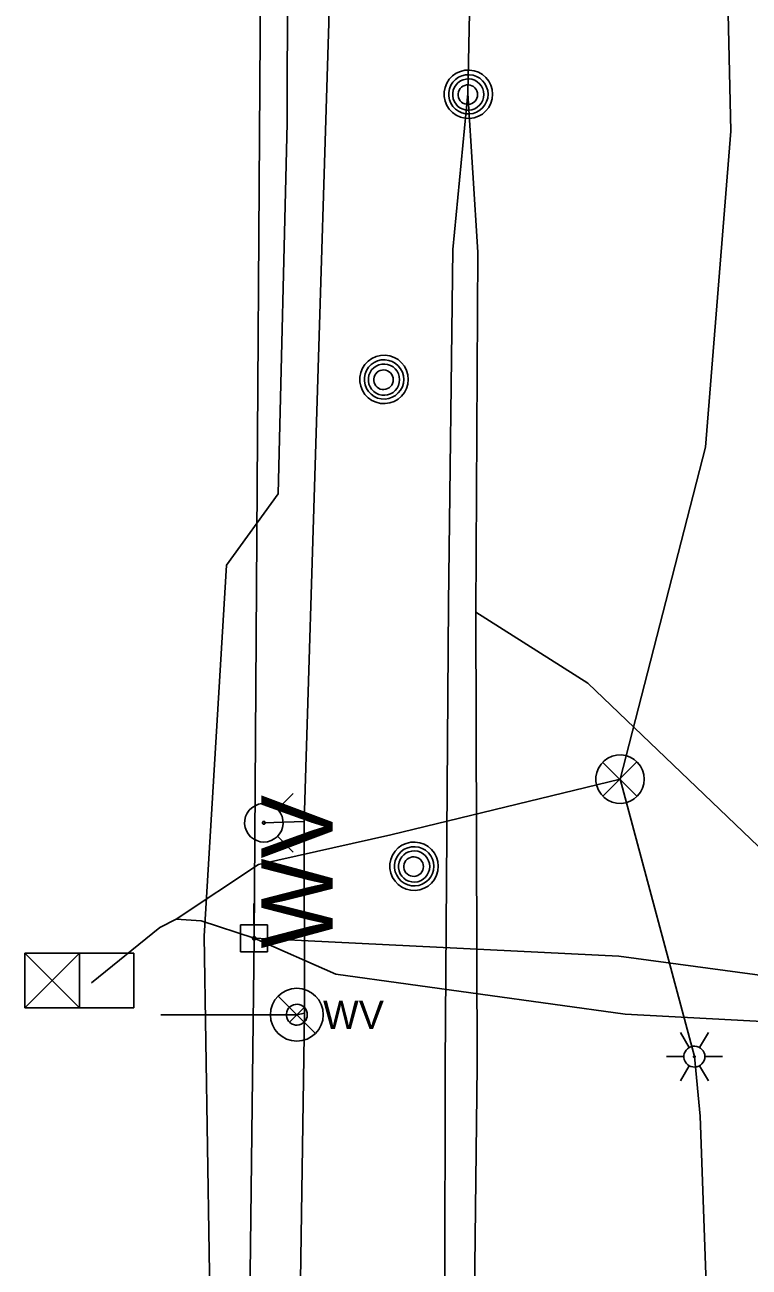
# Model space of a CAD drawing. Extents: x 600849 to 606371, y 330010 to 403088.
# Drawn here: x 601981.8 to 602080.5, y 362123 to 362292.1 of the extents above; entities that cross this region are included whole.
import ezdxf

# ---------------------------------------------------------------- set-up
doc = ezdxf.new("R2010")
doc.units = 0
for name, color, linetype in [('E_LTG', 7, 'Continuous'), ('E_SIG', 7, 'Continuous'), ('E_UTL_AG_Bold', 7, 'Continuous'), ('E_UTL_E_UG', 7, 'Continuous'), ('E_UTL_EPowerPole', 7, 'Continuous'), ('E_UTL_FO_UG', 7, 'Continuous'), ('E_UTL_G_UG', 7, 'Continuous'), ('E_UTL_MH', 7, 'Continuous'), ('E_UTL_Overhead', 7, 'Continuous'), ('E_UTL_T_UG', 7, 'Continuous'), ('E_UTL_TV_UG', 7, 'Continuous'), ('E_UTL_W', 7, 'Continuous'), ('E_UTL_W_UG', 7, 'Continuous'), ('E_UTL_WHydrant', 7, 'Continuous')]:
    doc.layers.add(name, color=color, linetype=linetype)

# ---------------------------------------------------------------- blocks, each defined once
blk = doc.blocks.new('PED')
at = {"layer": 'E_UTL_AG_Bold'}
for p, q in [((-8, 8), (-16, 16)), ((8, 8), (16, 16)), ((-8, -8), (-16, -16)), ((8, -8), (16, -16))]:
    blk.add_line(p, q, dxfattribs=at)
blk.add_lwpolyline([(-8, -8), (8, -8), (8, 8), (-8, 8)], close=True, dxfattribs=at)
blk = doc.blocks.new('WV')
at = {"layer": 'E_UTL_W'}
blk.add_line((-8.62, -8.62), (8.62, 8.62), dxfattribs=at)
blk.add_circle((0, 0), 12.19, dxfattribs=at)
blk.add_text('WV', height=32.918, dxfattribs=at).set_placement((30.48, -16.46))

msp = doc.modelspace()

# ---------------------------------------------------------------- linework, layer by layer
at = {"layer": 'E_LTG'}
for points in [[(602072.29, 362152.89), (602071.09, 362154.95)], [(602073.71, 362152.89), (602074.91, 362154.95)], [(602074.43, 362151.65), (602074.4, 362151.92), (602074.33, 362152.18), (602074.2, 362152.43), (602074.03, 362152.64), (602073.83, 362152.82), (602073.59, 362152.95), (602073.34, 362153.04), (602073.07, 362153.08), (602072.8, 362153.07), (602072.53, 362153), (602072.29, 362152.89), (602072.06, 362152.73), (602071.88, 362152.54), (602071.73, 362152.31), (602071.63, 362152.06), (602071.58, 362151.79), (602071.58, 362151.52), (602071.63, 362151.25), (602071.73, 362151), (602071.88, 362150.77), (602072.06, 362150.57), (602072.29, 362150.42), (602072.53, 362150.3), (602072.8, 362150.24), (602073.07, 362150.23), (602073.34, 362150.26), (602073.59, 362150.35), (602073.83, 362150.49), (602074.03, 362150.67), (602074.2, 362150.88), (602074.33, 362151.12), (602074.4, 362151.38), (602074.43, 362151.65)], [(602074.43, 362151.65), (602074.4, 362151.92), (602074.33, 362152.18), (602074.2, 362152.43), (602074.03, 362152.64), (602073.83, 362152.82), (602073.59, 362152.95), (602073.34, 362153.04), (602073.07, 362153.08), (602072.8, 362153.07), (602072.53, 362153), (602072.29, 362152.89), (602072.06, 362152.73), (602071.88, 362152.54), (602071.73, 362152.31), (602071.63, 362152.06), (602071.58, 362151.79), (602071.58, 362151.52), (602071.63, 362151.25), (602071.73, 362151), (602071.88, 362150.77), (602072.06, 362150.57), (602072.29, 362150.42), (602072.53, 362150.3), (602072.8, 362150.24), (602073.07, 362150.23), (602073.34, 362150.26), (602073.59, 362150.35), (602073.83, 362150.49), (602074.03, 362150.67), (602074.2, 362150.88), (602074.33, 362151.12), (602074.4, 362151.38), (602074.43, 362151.65)], [(602074.43, 362151.65), (602074.4, 362151.92), (602074.33, 362152.18), (602074.2, 362152.43), (602074.03, 362152.64), (602073.83, 362152.82), (602073.59, 362152.95), (602073.34, 362153.04), (602073.07, 362153.08), (602072.8, 362153.07), (602072.53, 362153), (602072.29, 362152.89), (602072.06, 362152.73), (602071.88, 362152.54), (602071.73, 362152.31), (602071.63, 362152.06), (602071.58, 362151.79), (602071.58, 362151.52), (602071.63, 362151.25), (602071.73, 362151), (602071.88, 362150.77), (602072.06, 362150.57), (602072.29, 362150.42), (602072.53, 362150.3), (602072.8, 362150.24), (602073.07, 362150.23), (602073.34, 362150.26), (602073.59, 362150.35), (602073.83, 362150.49), (602074.03, 362150.67), (602074.2, 362150.88), (602074.33, 362151.12), (602074.4, 362151.38), (602074.43, 362151.65)], [(602069.19, 362151.65), (602071.57, 362151.65)], [(602073.12, 362151.65), (602073.12, 362151.68), (602073.11, 362151.7), (602073.1, 362151.72), (602073.09, 362151.73), (602073.07, 362151.75), (602073.05, 362151.76), (602073.03, 362151.77), (602073.01, 362151.77), (602072.98, 362151.77), (602072.96, 362151.77), (602072.94, 362151.76), (602072.92, 362151.74), (602072.91, 362151.73), (602072.89, 362151.71), (602072.89, 362151.69), (602072.88, 362151.66), (602072.88, 362151.64), (602072.89, 362151.62), (602072.89, 362151.6), (602072.91, 362151.58), (602072.92, 362151.56), (602072.94, 362151.55), (602072.96, 362151.54), (602072.98, 362151.53), (602073.01, 362151.53), (602073.03, 362151.54), (602073.05, 362151.54), (602073.07, 362151.56), (602073.09, 362151.57), (602073.1, 362151.59), (602073.11, 362151.61), (602073.12, 362151.63), (602073.12, 362151.65)], [(602074.43, 362151.65), (602076.81, 362151.65)], [(602071.09, 362148.35), (602072.29, 362150.42)], [(602074.91, 362148.35), (602073.71, 362150.42)]]:
    msp.add_lwpolyline(points, dxfattribs=at)
at = {"layer": 'E_SIG'}
for points in [[(602066.18, 362189.43), (602066.12, 362190.06), (602065.95, 362190.66), (602065.66, 362191.22), (602065.27, 362191.71), (602064.8, 362192.12), (602064.25, 362192.44), (602063.66, 362192.64), (602063.04, 362192.73), (602062.41, 362192.7), (602061.8, 362192.55), (602061.23, 362192.29), (602060.72, 362191.93), (602060.29, 362191.47), (602059.95, 362190.95), (602059.72, 362190.36), (602059.6, 362189.75), (602059.6, 362189.12), (602059.72, 362188.51), (602059.95, 362187.92), (602060.29, 362187.39), (602060.72, 362186.94), (602061.23, 362186.58), (602061.8, 362186.32), (602062.41, 362186.17), (602063.04, 362186.14), (602063.66, 362186.23), (602064.25, 362186.43), (602064.8, 362186.75), (602065.27, 362187.16), (602065.66, 362187.65), (602065.95, 362188.21), (602066.12, 362188.81), (602066.18, 362189.43)], [(602065.15, 362191.77), (602060.54, 362187.11)], [(602060.54, 362191.72), (602065.19, 362187.07)], [(601981.83, 362158.31), (601981.83, 362165.74)], [(601981.83, 362165.74), (601996.68, 362165.74)], [(601989.25, 362165.74), (601981.83, 362158.31)], [(601981.83, 362165.74), (601989.25, 362158.31)], [(601989.25, 362158.31), (601989.25, 362165.74)], [(601996.68, 362165.74), (601996.68, 362158.31)], [(601989.25, 362162.02), (601989.25, 362162.02)], [(601996.68, 362158.31), (601981.83, 362158.31)]]:
    msp.add_lwpolyline(points, dxfattribs=at)
at = {"layer": 'E_UTL_E_UG'}
for points in [[(601990.89, 362161.71), (602000.2, 362169.24), (602002.42, 362170.35), (602013.65, 362177.81), (602031.68, 362181.87), (602062.88, 362189.43), (602074.49, 362234.65), (602077.96, 362277.66), (602076.81, 362327.76), (602077.23, 362340.04), (602078.64, 362380.35), (602075.91, 362430.33), (602069.35, 362504.17), (602068.62, 362512.42), (602070.15, 362602.43), (602073.48, 362696.99), (602074.18, 362713.08), (602078.02, 362713.41)], [(602062.48, 361485.68), (602062.16, 361507.89), (602064.66, 361578.38), (602067.1, 361641.15), (602067.88, 361650.69), (602067.62, 361688.83), (602064.04, 361778.17), (602064.63, 361825.6), (602065.94, 361833.91), (602063.03, 361915.35), (602072.7, 361994.47), (602077.53, 362007.32), (602076.49, 362067.39), (602073.78, 362143.56), (602073, 362151.65), (602062.88, 362189.43)], [(602002.42, 362170.35), (602005.84, 362170.15), (602013.06, 362167.76), (602024.17, 362162.88), (602063.57, 362157.41), (602137.44, 362153.5)]]:
    msp.add_lwpolyline(points, dxfattribs=at)
at = {"layer": 'E_UTL_EPowerPole'}
for points in [[(602013.03, 362169.6), (602013.03, 362172.51)], [(602014.87, 362169.6), (602011.18, 362169.6)], [(602011.18, 362169.6), (602011.18, 362165.91)], [(602014.87, 362165.91), (602014.87, 362169.6)], [(602013.3, 362167.76), (602013.29, 362167.8), (602013.28, 362167.85), (602013.26, 362167.89), (602013.23, 362167.92), (602013.2, 362167.95), (602013.16, 362167.98), (602013.11, 362167.99), (602013.07, 362168), (602013.02, 362167.99), (602012.98, 362167.98), (602012.94, 362167.97), (602012.9, 362167.94), (602012.87, 362167.91), (602012.85, 362167.87), (602012.83, 362167.83), (602012.82, 362167.78), (602012.82, 362167.74), (602012.83, 362167.69), (602012.85, 362167.65), (602012.87, 362167.61), (602012.9, 362167.58), (602012.94, 362167.55), (602012.98, 362167.53), (602013.02, 362167.52), (602013.07, 362167.52), (602013.11, 362167.53), (602013.16, 362167.54), (602013.2, 362167.56), (602013.23, 362167.59), (602013.26, 362167.63), (602013.28, 362167.67), (602013.29, 362167.71), (602013.3, 362167.76)], [(602011.18, 362165.91), (602014.87, 362165.91)]]:
    msp.add_lwpolyline(points, dxfattribs=at)
at = {"layer": 'E_UTL_FO_UG'}
msp.add_lwpolyline([(602129.93, 361705.1), (602130.43, 361715.91), (602131.89, 361767.26), (602128.83, 361800.76), (602130.41, 361881.34), (602131.82, 361973.24), (602130.99, 362092.78), (602137.78, 362136.22), (602146.73, 362146.79), (602142.6, 362167.04), (602127.18, 362162.71), (602122.34, 362160.91), (602112.01, 362162.6), (602081.71, 362180.28), (602058.51, 362202.5), (602043.23, 362212.17)], dxfattribs=at)
at = {"layer": 'E_UTL_G_UG'}
msp.add_lwpolyline([(602006.19, 361898.25), (602007.8, 361966.28), (602006.99, 362034.08), (602007.38, 362096.36), (602006.23, 362168.05), (602009.29, 362218.56), (602016.32, 362228.29), (602017.54, 362278.74), (602017.69, 362337.76), (602017.76, 362401.91), (602017.91, 362417.63), (602019.15, 362534.49), (602010.83, 362544.4)], dxfattribs=at)
at = {"layer": 'E_UTL_MH'}
for points in [[(602045.52, 362282.69), (602045.46, 362283.32), (602045.28, 362283.92), (602044.99, 362284.48), (602044.61, 362284.97), (602044.13, 362285.38), (602043.59, 362285.69), (602042.99, 362285.9), (602042.37, 362285.99), (602041.75, 362285.96), (602041.14, 362285.81), (602040.57, 362285.55), (602040.06, 362285.19), (602039.62, 362284.73), (602039.28, 362284.2), (602039.05, 362283.62), (602038.93, 362283.01), (602038.93, 362282.38), (602039.05, 362281.76), (602039.28, 362281.18), (602039.62, 362280.65), (602040.06, 362280.2), (602040.57, 362279.83), (602041.14, 362279.57), (602041.75, 362279.43), (602042.37, 362279.4), (602042.99, 362279.49), (602043.59, 362279.69), (602044.13, 362280), (602044.61, 362280.42), (602044.99, 362280.91), (602045.28, 362281.47), (602045.46, 362282.07), (602045.52, 362282.69)], [(602044.9, 362282.69), (602044.85, 362283.19), (602044.71, 362283.68), (602044.48, 362284.14), (602044.16, 362284.54), (602043.78, 362284.87), (602043.34, 362285.12), (602042.86, 362285.29), (602042.35, 362285.36), (602041.84, 362285.34), (602041.35, 362285.22), (602040.89, 362285.01), (602040.47, 362284.71), (602040.12, 362284.34), (602039.85, 362283.91), (602039.66, 362283.44), (602039.56, 362282.94), (602039.56, 362282.43), (602039.66, 362281.93), (602039.85, 362281.46), (602040.12, 362281.03), (602040.47, 362280.67), (602040.89, 362280.37), (602041.35, 362280.16), (602041.84, 362280.04), (602042.35, 362280.01), (602042.86, 362280.09), (602043.34, 362280.25), (602043.78, 362280.51), (602044.16, 362280.84), (602044.48, 362281.24), (602044.71, 362281.69), (602044.85, 362282.18), (602044.9, 362282.69)], [(602044.34, 362282.66), (602044.3, 362283.06), (602044.19, 362283.45), (602044, 362283.81), (602043.75, 362284.13), (602043.44, 362284.39), (602043.09, 362284.6), (602042.71, 362284.73), (602042.31, 362284.79), (602041.91, 362284.77), (602041.51, 362284.67), (602041.14, 362284.5), (602040.81, 362284.27), (602040.54, 362283.98), (602040.32, 362283.64), (602040.17, 362283.26), (602040.09, 362282.86), (602040.09, 362282.46), (602040.17, 362282.06), (602040.32, 362281.68), (602040.54, 362281.34), (602040.81, 362281.05), (602041.14, 362280.82), (602041.51, 362280.65), (602041.91, 362280.55), (602042.31, 362280.53), (602042.71, 362280.59), (602043.09, 362280.72), (602043.44, 362280.93), (602043.75, 362281.19), (602044, 362281.51), (602044.19, 362281.87), (602044.3, 362282.26), (602044.34, 362282.66)], [(602043.48, 362282.64), (602043.46, 362282.9), (602043.39, 362283.14), (602043.27, 362283.36), (602043.11, 362283.56), (602042.92, 362283.73), (602042.7, 362283.86), (602042.46, 362283.94), (602042.21, 362283.97), (602041.96, 362283.96), (602041.72, 362283.9), (602041.48, 362283.8), (602041.28, 362283.65), (602041.1, 362283.47), (602040.97, 362283.25), (602040.87, 362283.02), (602040.82, 362282.77), (602040.82, 362282.52), (602040.87, 362282.27), (602040.97, 362282.03), (602041.1, 362281.82), (602041.28, 362281.64), (602041.48, 362281.49), (602041.72, 362281.39), (602041.96, 362281.33), (602042.21, 362281.31), (602042.46, 362281.35), (602042.7, 362281.43), (602042.92, 362281.56), (602043.11, 362281.73), (602043.27, 362281.92), (602043.39, 362282.15), (602043.46, 362282.39), (602043.48, 362282.64)], [(602034.04, 362243.87), (602033.98, 362244.49), (602033.8, 362245.09), (602033.51, 362245.65), (602033.12, 362246.14), (602032.65, 362246.56), (602032.11, 362246.87), (602031.51, 362247.07), (602030.89, 362247.16), (602030.27, 362247.13), (602029.66, 362246.99), (602029.09, 362246.73), (602028.57, 362246.36), (602028.14, 362245.91), (602027.8, 362245.38), (602027.57, 362244.8), (602027.45, 362244.18), (602027.45, 362243.55), (602027.57, 362242.94), (602027.8, 362242.36), (602028.14, 362241.83), (602028.57, 362241.37), (602029.09, 362241.01), (602029.66, 362240.75), (602030.27, 362240.6), (602030.89, 362240.57), (602031.51, 362240.66), (602032.11, 362240.87), (602032.65, 362241.18), (602033.12, 362241.59), (602033.51, 362242.08), (602033.8, 362242.64), (602033.98, 362243.24), (602034.04, 362243.87)], [(602033.42, 362243.86), (602033.37, 362244.37), (602033.23, 362244.86), (602033, 362245.31), (602032.68, 362245.71), (602032.3, 362246.04), (602031.86, 362246.3), (602031.37, 362246.46), (602030.87, 362246.54), (602030.36, 362246.51), (602029.87, 362246.39), (602029.41, 362246.18), (602028.99, 362245.89), (602028.64, 362245.52), (602028.36, 362245.09), (602028.18, 362244.62), (602028.08, 362244.12), (602028.08, 362243.61), (602028.18, 362243.11), (602028.36, 362242.64), (602028.64, 362242.21), (602028.99, 362241.84), (602029.41, 362241.55), (602029.87, 362241.33), (602030.36, 362241.21), (602030.87, 362241.19), (602031.37, 362241.26), (602031.86, 362241.43), (602032.3, 362241.68), (602032.68, 362242.02), (602033, 362242.42), (602033.23, 362242.87), (602033.37, 362243.36), (602033.42, 362243.86)], [(602032.86, 362243.83), (602032.82, 362244.24), (602032.7, 362244.63), (602032.52, 362244.99), (602032.27, 362245.3), (602031.96, 362245.57), (602031.61, 362245.77), (602031.23, 362245.9), (602030.83, 362245.96), (602030.43, 362245.94), (602030.03, 362245.85), (602029.66, 362245.68), (602029.33, 362245.44), (602029.05, 362245.15), (602028.84, 362244.81), (602028.69, 362244.43), (602028.61, 362244.04), (602028.61, 362243.63), (602028.69, 362243.23), (602028.84, 362242.86), (602029.05, 362242.52), (602029.33, 362242.23), (602029.66, 362241.99), (602030.03, 362241.82), (602030.43, 362241.73), (602030.83, 362241.71), (602031.23, 362241.77), (602031.61, 362241.9), (602031.96, 362242.1), (602032.27, 362242.37), (602032.52, 362242.68), (602032.7, 362243.04), (602032.82, 362243.43), (602032.86, 362243.83)], [(602032, 362243.82), (602031.98, 362244.07), (602031.91, 362244.31), (602031.79, 362244.54), (602031.63, 362244.74), (602031.44, 362244.9), (602031.22, 362245.03), (602030.98, 362245.11), (602030.73, 362245.15), (602030.48, 362245.14), (602030.23, 362245.08), (602030, 362244.97), (602029.8, 362244.83), (602029.62, 362244.64), (602029.49, 362244.43), (602029.39, 362244.19), (602029.34, 362243.95), (602029.34, 362243.69), (602029.39, 362243.44), (602029.49, 362243.21), (602029.62, 362243), (602029.8, 362242.81), (602030, 362242.67), (602030.23, 362242.56), (602030.48, 362242.5), (602030.73, 362242.49), (602030.98, 362242.52), (602031.22, 362242.61), (602031.44, 362242.73), (602031.63, 362242.9), (602031.79, 362243.1), (602031.91, 362243.32), (602031.98, 362243.57), (602032, 362243.82)], [(602038.13, 362177.57), (602038.08, 362178.2), (602037.9, 362178.8), (602037.61, 362179.36), (602037.22, 362179.85), (602036.75, 362180.26), (602036.21, 362180.57), (602035.61, 362180.78), (602034.99, 362180.87), (602034.37, 362180.84), (602033.76, 362180.69), (602033.18, 362180.43), (602032.67, 362180.07), (602032.24, 362179.61), (602031.9, 362179.08), (602031.67, 362178.5), (602031.55, 362177.89), (602031.55, 362177.26), (602031.67, 362176.64), (602031.9, 362176.06), (602032.24, 362175.53), (602032.67, 362175.08), (602033.18, 362174.71), (602033.76, 362174.45), (602034.37, 362174.31), (602034.99, 362174.28), (602035.61, 362174.36), (602036.21, 362174.57), (602036.75, 362174.88), (602037.22, 362175.29), (602037.61, 362175.79), (602037.9, 362176.35), (602038.08, 362176.95), (602038.13, 362177.57)], [(602037.52, 362177.57), (602037.47, 362178.07), (602037.33, 362178.56), (602037.09, 362179.01), (602036.78, 362179.41), (602036.4, 362179.75), (602035.95, 362180), (602035.47, 362180.17), (602034.97, 362180.24), (602034.46, 362180.22), (602033.97, 362180.1), (602033.5, 362179.89), (602033.09, 362179.59), (602032.74, 362179.22), (602032.46, 362178.79), (602032.27, 362178.32), (602032.18, 362177.82), (602032.18, 362177.31), (602032.27, 362176.81), (602032.46, 362176.34), (602032.74, 362175.91), (602033.09, 362175.54), (602033.5, 362175.25), (602033.97, 362175.04), (602034.46, 362174.92), (602034.97, 362174.89), (602035.47, 362174.97), (602035.95, 362175.13), (602036.4, 362175.39), (602036.78, 362175.72), (602037.09, 362176.12), (602037.33, 362176.57), (602037.47, 362177.06), (602037.52, 362177.57)], [(602036.96, 362177.54), (602036.92, 362177.94), (602036.8, 362178.33), (602036.62, 362178.69), (602036.37, 362179.01), (602036.06, 362179.27), (602035.71, 362179.48), (602035.33, 362179.61), (602034.93, 362179.67), (602034.52, 362179.65), (602034.13, 362179.55), (602033.76, 362179.38), (602033.43, 362179.15), (602033.15, 362178.85), (602032.93, 362178.51), (602032.78, 362178.14), (602032.71, 362177.74), (602032.71, 362177.34), (602032.78, 362176.94), (602032.93, 362176.56), (602033.15, 362176.22), (602033.43, 362175.93), (602033.76, 362175.69), (602034.13, 362175.53), (602034.52, 362175.43), (602034.93, 362175.41), (602035.33, 362175.47), (602035.71, 362175.6), (602036.06, 362175.8), (602036.37, 362176.07), (602036.62, 362176.39), (602036.8, 362176.75), (602036.92, 362177.14), (602036.96, 362177.54)], [(602036.1, 362177.52), (602036.08, 362177.78), (602036.01, 362178.02), (602035.89, 362178.24), (602035.73, 362178.44), (602035.54, 362178.61), (602035.32, 362178.74), (602035.08, 362178.82), (602034.83, 362178.85), (602034.58, 362178.84), (602034.33, 362178.78), (602034.1, 362178.68), (602033.9, 362178.53), (602033.72, 362178.35), (602033.58, 362178.13), (602033.49, 362177.9), (602033.44, 362177.65), (602033.44, 362177.4), (602033.49, 362177.15), (602033.58, 362176.91), (602033.72, 362176.7), (602033.9, 362176.52), (602034.1, 362176.37), (602034.33, 362176.26), (602034.58, 362176.21), (602034.83, 362176.19), (602035.08, 362176.23), (602035.32, 362176.31), (602035.54, 362176.44), (602035.73, 362176.6), (602035.89, 362176.8), (602036.01, 362177.03), (602036.08, 362177.27), (602036.1, 362177.52)]]:
    msp.add_lwpolyline(points, dxfattribs=at)
at = {"layer": 'E_UTL_Overhead'}
msp.add_lwpolyline([(602006.07, 361225.37), (602007.31, 361412.08), (602007.49, 361460.34), (602006.99, 361560.97), (602010.23, 361723.79), (602008.35, 361890.76), (602011.4, 362030.82), (602013.06, 362167.76), (602014.17, 362338.59), (602014.48, 362518.11), (602015.76, 362635.51)], dxfattribs=at)
at = {"layer": 'E_UTL_T_UG'}
for points in [[(602029, 361187.95), (602030.09, 361332.68), (602030.32, 361479.32), (602031.6, 361623.57), (602034.81, 361758.94), (602039.97, 361895.46), (602038.92, 362037.46), (602039.07, 362150.46), (602039.52, 362213.37), (602040.11, 362261.56), (602042.13, 362282.82), (602042.8, 362315.54), (602044.04, 362453.27), (602044.88, 362483.99), (602046.05, 362603.33), (602046.4, 362728.45), (602052.99, 362867.92), (602054.63, 363014.99), (602055.87, 363161.76), (602058.26, 363302.99), (602058.58, 363452.58), (602055.9, 363653.18), (602056.25, 363696.56), (602056.95, 363843.75)], [(602033, 361121.75), (602032.79, 361187.88), (602033.62, 361332.64), (602033.98, 361479.23), (602035.32, 361623.54), (602038.86, 361758.93), (602035.97, 361895.82), (602042.1, 362037.76), (602043.44, 362150.33), (602043.23, 362212.17), (602043.52, 362261.21), (602042.13, 362282.82)]]:
    msp.add_lwpolyline(points, dxfattribs=at)
at = {"layer": 'E_UTL_TV_UG'}
msp.add_lwpolyline([(602013.06, 362167.76), (602062.73, 362165.35), (602111.86, 362158.7), (602122.61, 362158.17), (602139.83, 362157.78)], dxfattribs=at)
at = {"layer": 'E_UTL_W'}
for points in [[(602020.29, 362157.36), (602020.27, 362157.63), (602020.19, 362157.89), (602020.07, 362158.13), (602019.9, 362158.34), (602019.69, 362158.52), (602019.46, 362158.65), (602019.2, 362158.74), (602018.93, 362158.78), (602018.66, 362158.77), (602018.4, 362158.7), (602018.15, 362158.59), (602017.93, 362158.43), (602017.75, 362158.24), (602017.6, 362158.01), (602017.5, 362157.76), (602017.45, 362157.49), (602017.45, 362157.22), (602017.5, 362156.96), (602017.6, 362156.7), (602017.75, 362156.48), (602017.93, 362156.28), (602018.15, 362156.12), (602018.4, 362156.01), (602018.66, 362155.95), (602018.93, 362155.93), (602019.2, 362155.97), (602019.46, 362156.06), (602019.69, 362156.2), (602019.9, 362156.37), (602020.07, 362156.59), (602020.19, 362156.83), (602020.27, 362157.09), (602020.29, 362157.36)], [(602017.86, 362156.35), (602019.87, 362158.36)]]:
    msp.add_lwpolyline(points, dxfattribs=at)
at = {"layer": 'E_UTL_W_UG'}
for points in [[(602016.98, 361938.65), (602018.86, 361987.61), (602019.27, 362115.15), (602019.89, 362157.56), (602019.84, 362183.66), (602023.24, 362292.42), (602024.62, 362414.61), (602024.75, 362534.97), (602022.93, 362612.44)], [(602019.84, 362183.66), (602014.37, 362183.49)], [(602019.89, 362157.56), (602018.87, 362157.36), (602000.33, 362157.34)]]:
    msp.add_lwpolyline(points, dxfattribs=at)
at = {"layer": 'E_UTL_WHydrant'}
for points in [[(602016.21, 362185.33), (602018.35, 362187.47)], [(602014.37, 362180.87), (602014.87, 362180.92), (602015.35, 362181.06), (602015.79, 362181.29), (602016.18, 362181.59), (602016.51, 362181.97), (602016.76, 362182.4), (602016.92, 362182.87), (602016.99, 362183.37), (602016.97, 362183.87), (602016.85, 362184.35), (602016.64, 362184.8), (602016.35, 362185.21), (602015.99, 362185.55), (602015.57, 362185.82), (602015.11, 362186.01), (602014.62, 362186.1), (602014.12, 362186.1), (602013.63, 362186.01), (602013.17, 362185.82), (602012.75, 362185.55), (602012.39, 362185.21), (602012.1, 362184.8), (602011.89, 362184.35), (602011.78, 362183.87), (602011.75, 362183.37), (602011.82, 362182.87), (602011.99, 362182.4), (602012.24, 362181.97), (602012.56, 362181.59), (602012.95, 362181.29), (602013.4, 362181.06), (602013.88, 362180.92), (602014.37, 362180.87)], [(602014.37, 362183.29), (602014.41, 362183.3), (602014.45, 362183.31), (602014.48, 362183.32), (602014.51, 362183.35), (602014.54, 362183.38), (602014.55, 362183.41), (602014.57, 362183.45), (602014.57, 362183.48), (602014.57, 362183.52), (602014.56, 362183.56), (602014.55, 362183.59), (602014.52, 362183.62), (602014.5, 362183.65), (602014.46, 362183.67), (602014.43, 362183.69), (602014.39, 362183.69), (602014.35, 362183.69), (602014.32, 362183.69), (602014.28, 362183.67), (602014.25, 362183.65), (602014.22, 362183.62), (602014.2, 362183.59), (602014.18, 362183.56), (602014.17, 362183.52), (602014.17, 362183.48), (602014.18, 362183.45), (602014.19, 362183.41), (602014.21, 362183.38), (602014.23, 362183.35), (602014.26, 362183.32), (602014.3, 362183.31), (602014.33, 362183.3), (602014.37, 362183.29)], [(602016.21, 362181.66), (602018.35, 362179.51)]]:
    msp.add_lwpolyline(points, dxfattribs=at)

# ---------------------------------------------------------------- block references
at = {"layer": 'E_UTL_Overhead', "xscale": 0.29527500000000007, "yscale": 0.29527500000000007, "rotation": 89.99999999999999}
msp.add_blockref('WV', (602018.87, 362157.36), dxfattribs=at)
at = {"layer": 'E_UTL_Overhead', "xscale": 2.9527500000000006e-09, "yscale": 2.95275e-09}
msp.add_blockref('PED', (601990.89, 362161.71), dxfattribs=at)

# ---------------------------------------------------------------- texts
at = {"layer": 'E_UTL_W'}
msp.add_text('WV', height=3.85, dxfattribs=at).set_placement((602022.43, 362155.43))

doc.saveas('drawing.dxf')
